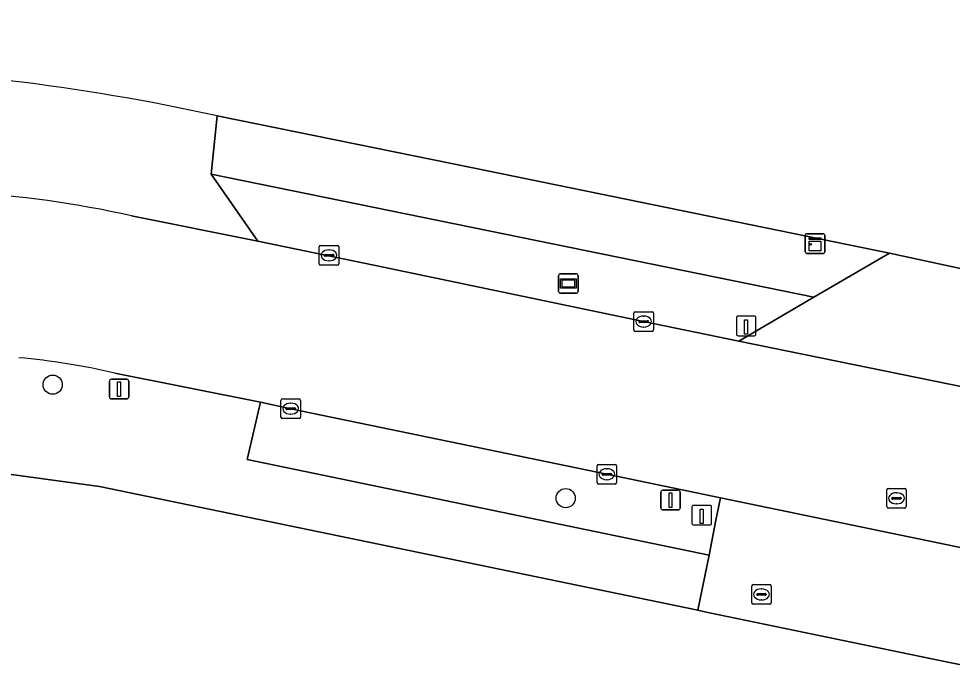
# Model space of a CAD drawing. Extents: x 157692 to 159674, y 381452 to 383291.
# Drawn here: x 157939.25 to 157986.88, y 382443.16 to 382476.86 of the extents above; entities that cross this region are included whole.
import ezdxf

# ---------------------------------------------------------------- set-up
doc = ezdxf.new("R2010")
doc.units = 0
for name, color, linetype in [('IMGEO_Berm_groen', 7, 'Continuous'), ('IMGEO_Boom', 7, 'Continuous'), ('IMGEO_Brandkraan', 7, 'Continuous'), ('IMGEO_Erf', 7, 'Continuous'), ('IMGEO_Hek', 7, 'Continuous'), ('IMGEO_Kast', 7, 'Continuous'), ('IMGEO_Kolk', 7, 'Continuous'), ('IMGEO_Lichtmast', 7, 'Continuous'), ('IMGEO_Paal', 7, 'Continuous'), ('IMGEO_Rijbaan_lokaal_gesloten', 7, 'Continuous'), ('IMGEO_Rioolput', 7, 'Continuous'), ('IMGEO_Voetpad_open', 7, 'Continuous'), ('IMGEO_Wegwijzer', 7, 'Continuous')]:
    doc.layers.add(name, color=color, linetype=linetype)

msp = doc.modelspace()

# ---------------------------------------------------------------- linework, layer by layer
at = {"layer": 'IMGEO_Berm_groen'}
for points in [[(157949.061, 382468.925), (157951.44, 382465.513), (157957.774, 382464.197), (157971.128, 382461.408), (157975.988, 382460.412), (157979.819, 382462.647)], [(157969.253, 382453.623), (157953.126, 382456.965), (157951.576, 382457.292), (157950.902, 382454.379), (157974.472, 382449.5), (157974.82, 382451.27), (157975.051, 382452.419)]]:
    msp.add_lwpolyline(points, close=True, dxfattribs=at)
at = {"layer": 'IMGEO_Boom'}
for centre in [(157940.983, 382458.19), (157967.154, 382452.403)]:
    msp.add_circle(centre, 0.489, dxfattribs=at)
at = {"layer": 'IMGEO_Brandkraan'}
for p, q in [((157976.642, 382447.065), (157976.642, 382447.917)), ((157976.717, 382447.991), (157977.569, 382447.991)), ((157977.643, 382447.917), (157977.643, 382447.065)), ((157976.901, 382447.485), (157976.901, 382447.497)), ((157977.339, 382447.448), (157976.941, 382447.448)), ((157976.944, 382447.534), (157977.342, 382447.534)), ((157977.13, 382447.771), (157977.155, 382447.771)), ((157977.385, 382447.497), (157977.385, 382447.485)), ((157977.569, 382446.991), (157976.717, 382446.991)), ((157977.153, 382447.211), (157977.128, 382447.211))]:
    msp.add_line(p, q, dxfattribs=at)
for points in [[(157976.642, 382447.065), (157976.642, 382447.917)], [(157976.717, 382447.991), (157977.569, 382447.991)], [(157977.643, 382447.917), (157977.643, 382447.065)], [(157977.569, 382446.991), (157976.717, 382446.991)]]:
    msp.add_lwpolyline(points, dxfattribs=at)
for centre, radius, start, end in [((157976.719, 382447.915), 0.0765, 91.552, 178.448), ((157976.719, 382447.915), 0.0765, 91.552, 178.448), ((157977.567, 382447.915), 0.0765, 1.552, 88.448), ((157977.567, 382447.915), 0.0765, 1.552, 88.448), ((157976.941, 382447.494), 0.0403, 85.8775, 175.7526), ((157976.938, 382447.484), 0.0366, 178.938, 274.7102), ((157977.342, 382447.491), 0.043, 264.8664, 352.4533), ((157977.346, 382447.496), 0.0386, 1.7309, 96.639), ((157976.719, 382447.067), 0.0765, 181.552, 268.448), ((157976.719, 382447.067), 0.0765, 181.552, 268.448), ((157977.567, 382447.067), 0.0765, 271.552, 358.448), ((157977.567, 382447.067), 0.0765, 271.552, 358.448)]:
    msp.add_arc(centre, radius, start, end, dxfattribs=at)
for centre, major_axis, ratio, start_param, end_param in [((157977.129, 382447.491), (-0.387, 0.002), 0.722429, 4.712389, 7.853982), ((157977.154, 382447.491), (-0.39, 0.002), 0.717154, 1.570796, 4.712389)]:
    msp.add_ellipse(centre, major_axis=major_axis, ratio=ratio, start_param=start_param, end_param=end_param, dxfattribs=at)
at = {"layer": 'IMGEO_Erf'}
for points in [[(157949.375, 382471.899), (157962.408, 382469.243), (157983.675, 382464.897), (157990.825, 382463.353), (158067.815, 382447.347), (158080.497, 382444.71), (158093.745, 382509.17), (158093.511, 382509.23), (158098.878, 382535.728), (158096.434, 382536.231), (158098.255, 382545.431)], [(158231.062, 382393.167), (158174.077, 382405.088), (158165.943, 382406.783), (158165.916, 382406.638), (158098.35, 382420.696), (158088.43, 382422.76), (158085.574, 382423.354), (158078.129, 382424.902), (158077.572, 382425.007), (158065.161, 382427.595), (158058.992, 382428.951), (158054.275, 382429.938), (158012.465, 382438.532), (158001.009, 382441.027), (158000.787, 382441.076), (157988.842, 382443.59), (157986.736, 382444.021), (157974.409, 382446.576), (157973.889, 382446.684), (157943.373, 382452.995), (157937.598, 382453.771), (157930.489, 382454.61)]]:
    msp.add_lwpolyline(points, dxfattribs=at)
msp.add_arc((157926.126, 382366.547), 107.886, 77.55556, 88.99051, dxfattribs=at)
at = {"layer": 'IMGEO_Hek'}
msp.add_lwpolyline([(157949.375, 382471.899), (157962.408, 382469.243)], dxfattribs=at)
msp.add_arc((157926.126, 382366.547), 107.886, 77.55556, 88.99051, dxfattribs=at)
at = {"layer": 'IMGEO_Kast'}
for p, q in [((157979.373, 382464.961), (157979.373, 382465.802)), ((157979.373, 382465.802), (157979.373, 382464.961)), ((157979.448, 382465.886), (157980.289, 382465.886)), ((157980.289, 382465.886), (157979.448, 382465.886)), ((157980.373, 382465.811), (157980.373, 382464.97)), ((157980.373, 382464.97), (157980.373, 382465.811)), ((157980.298, 382464.886), (157979.457, 382464.886)), ((157979.457, 382464.886), (157980.298, 382464.886))]:
    msp.add_line(p, q, dxfattribs=at)
for points in [[(157979.568, 382465.676), (157980.168, 382465.676), (157980.168, 382465.591), (157979.568, 382465.591), (157979.568, 382465.676)], [(157979.568, 382465.501), (157980.168, 382465.501), (157980.168, 382465.012), (157979.568, 382465.012), (157979.568, 382465.501)]]:
    msp.add_lwpolyline(points, dxfattribs=at)
msp.add_circle((157979.652, 382465.35), 0.0377, dxfattribs=at)
for centre, start, end in [((157979.451, 382465.808), 92.4484, 184.2845), ((157979.451, 382465.808), 92.4484, 184.2845), ((157980.295, 382465.808), 2.4484, 94.2845), ((157980.295, 382465.808), 2.4484, 94.2845), ((157979.451, 382464.964), 182.4484, 274.2845), ((157979.451, 382464.964), 182.4484, 274.2845), ((157980.295, 382464.964), 272.4484, 4.2845), ((157980.295, 382464.964), 272.4484, 4.2845)]:
    msp.add_arc(centre, 0.0779, start, end, dxfattribs=at)
at = {"layer": 'IMGEO_Kolk'}
for p, q in [((157954.578, 382464.36), (157954.578, 382465.212)), ((157954.653, 382465.286), (157955.505, 382465.286)), ((157955.066, 382465.066), (157955.091, 382465.066)), ((157955.579, 382465.212), (157955.579, 382464.36)), ((157954.837, 382464.78), (157954.837, 382464.792)), ((157955.275, 382464.743), (157954.877, 382464.743)), ((157954.88, 382464.829), (157955.278, 382464.829)), ((157955.089, 382464.506), (157955.064, 382464.506)), ((157955.321, 382464.792), (157955.321, 382464.78)), ((157955.505, 382464.286), (157954.653, 382464.286)), ((157970.631, 382460.983), (157970.631, 382461.835)), ((157970.706, 382461.909), (157971.558, 382461.909)), ((157971.119, 382461.689), (157971.144, 382461.689)), ((157971.632, 382461.835), (157971.632, 382460.983)), ((157970.89, 382461.403), (157970.89, 382461.415)), ((157971.328, 382461.366), (157970.93, 382461.366)), ((157970.933, 382461.452), (157971.331, 382461.452)), ((157971.374, 382461.415), (157971.374, 382461.403)), ((157971.558, 382460.909), (157970.706, 382460.909)), ((157971.142, 382461.129), (157971.117, 382461.129)), ((157952.625, 382456.538), (157952.625, 382457.39)), ((157952.7, 382457.464), (157953.552, 382457.464)), ((157953.626, 382457.39), (157953.626, 382456.538)), ((157952.884, 382456.958), (157952.884, 382456.97)), ((157953.322, 382456.921), (157952.924, 382456.921)), ((157952.927, 382457.007), (157953.325, 382457.007)), ((157953.113, 382457.244), (157953.138, 382457.244)), ((157953.368, 382456.97), (157953.368, 382456.958)), ((157953.552, 382456.464), (157952.7, 382456.464)), ((157953.136, 382456.684), (157953.111, 382456.684)), ((157968.752, 382453.196), (157968.752, 382454.048)), ((157968.827, 382454.122), (157969.679, 382454.122)), ((157969.753, 382454.048), (157969.753, 382453.196)), ((157969.011, 382453.616), (157969.011, 382453.628)), ((157969.449, 382453.579), (157969.051, 382453.579)), ((157969.054, 382453.665), (157969.452, 382453.665)), ((157969.24, 382453.902), (157969.265, 382453.902)), ((157969.495, 382453.628), (157969.495, 382453.616)), ((157969.679, 382453.122), (157968.827, 382453.122)), ((157969.263, 382453.342), (157969.238, 382453.342))]:
    msp.add_line(p, q, dxfattribs=at)
for points in [[(157954.578, 382464.36), (157954.578, 382465.212)], [(157954.653, 382465.286), (157955.505, 382465.286)], [(157955.579, 382465.212), (157955.579, 382464.36)], [(157955.505, 382464.286), (157954.653, 382464.286)], [(157970.631, 382460.983), (157970.631, 382461.835)], [(157970.706, 382461.909), (157971.558, 382461.909)], [(157971.632, 382461.835), (157971.632, 382460.983)], [(157971.558, 382460.909), (157970.706, 382460.909)], [(157952.625, 382456.538), (157952.625, 382457.39)], [(157952.7, 382457.464), (157953.552, 382457.464)], [(157953.626, 382457.39), (157953.626, 382456.538)], [(157953.552, 382456.464), (157952.7, 382456.464)], [(157968.752, 382453.196), (157968.752, 382454.048)], [(157968.827, 382454.122), (157969.679, 382454.122)], [(157969.753, 382454.048), (157969.753, 382453.196)], [(157969.679, 382453.122), (157968.827, 382453.122)]]:
    msp.add_lwpolyline(points, dxfattribs=at)
for centre, radius, start, end in [((157954.655, 382465.21), 0.0765, 91.552, 178.448), ((157954.655, 382465.21), 0.0765, 91.552, 178.448), ((157955.503, 382465.21), 0.0765, 1.552, 88.448), ((157955.503, 382465.21), 0.0765, 1.552, 88.448), ((157954.877, 382464.789), 0.0403, 85.8775, 175.7526), ((157954.874, 382464.779), 0.0366, 178.938, 274.7102), ((157955.278, 382464.786), 0.043, 264.8664, 352.4533), ((157955.282, 382464.791), 0.0386, 1.7309, 96.639), ((157954.655, 382464.362), 0.0765, 181.552, 268.448), ((157954.655, 382464.362), 0.0765, 181.552, 268.448), ((157955.503, 382464.362), 0.0765, 271.552, 358.448), ((157955.503, 382464.362), 0.0765, 271.552, 358.448), ((157970.708, 382461.833), 0.0765, 91.552, 178.448), ((157970.708, 382461.833), 0.0765, 91.552, 178.448), ((157971.556, 382461.833), 0.0765, 1.552, 88.448), ((157971.556, 382461.833), 0.0765, 1.552, 88.448), ((157970.93, 382461.412), 0.0403, 85.8775, 175.7526), ((157970.927, 382461.402), 0.0366, 178.938, 274.7102), ((157971.331, 382461.409), 0.043, 264.8664, 352.4533), ((157971.335, 382461.414), 0.0386, 1.7309, 96.639), ((157970.708, 382460.985), 0.0765, 181.552, 268.448), ((157970.708, 382460.985), 0.0765, 181.552, 268.448), ((157971.556, 382460.985), 0.0765, 271.552, 358.448), ((157971.556, 382460.985), 0.0765, 271.552, 358.448), ((157952.702, 382457.388), 0.0765, 91.552, 178.448), ((157952.702, 382457.388), 0.0765, 91.552, 178.448), ((157953.55, 382457.388), 0.0765, 1.552, 88.448), ((157953.55, 382457.388), 0.0765, 1.552, 88.448), ((157952.924, 382456.967), 0.0403, 85.8775, 175.7526), ((157952.921, 382456.957), 0.0366, 178.938, 274.7102), ((157953.325, 382456.964), 0.043, 264.8664, 352.4533), ((157953.329, 382456.969), 0.0386, 1.7309, 96.639), ((157952.702, 382456.54), 0.0765, 181.552, 268.448), ((157952.702, 382456.54), 0.0765, 181.552, 268.448), ((157953.55, 382456.54), 0.0765, 271.552, 358.448), ((157953.55, 382456.54), 0.0765, 271.552, 358.448), ((157968.829, 382454.046), 0.0765, 91.552, 178.448), ((157968.829, 382454.046), 0.0765, 91.552, 178.448), ((157969.677, 382454.046), 0.0765, 1.552, 88.448), ((157969.677, 382454.046), 0.0765, 1.552, 88.448), ((157969.051, 382453.625), 0.0403, 85.8775, 175.7526), ((157969.048, 382453.615), 0.0366, 178.938, 274.7102), ((157969.452, 382453.622), 0.043, 264.8664, 352.4533), ((157969.456, 382453.627), 0.0386, 1.7309, 96.639), ((157968.829, 382453.198), 0.0765, 181.552, 268.448), ((157968.829, 382453.198), 0.0765, 181.552, 268.448), ((157969.677, 382453.198), 0.0765, 271.552, 358.448), ((157969.677, 382453.198), 0.0765, 271.552, 358.448)]:
    msp.add_arc(centre, radius, start, end, dxfattribs=at)
for centre, major_axis, ratio, start_param, end_param in [((157955.065, 382464.786), (-0.387, 0.002), 0.722429, 4.712389, 7.853982), ((157955.09, 382464.786), (-0.39, 0.002), 0.717154, 1.570796, 4.712389), ((157971.118, 382461.409), (-0.387, 0.002), 0.722429, 4.712389, 7.853982), ((157971.143, 382461.409), (-0.39, 0.002), 0.717154, 1.570796, 4.712389), ((157953.112, 382456.964), (-0.387, 0.002), 0.722429, 4.712389, 7.853982), ((157953.137, 382456.964), (-0.39, 0.002), 0.717154, 1.570796, 4.712389), ((157969.239, 382453.622), (-0.387, 0.002), 0.722429, 4.712389, 7.853982), ((157969.264, 382453.622), (-0.39, 0.002), 0.717154, 1.570796, 4.712389)]:
    msp.add_ellipse(centre, major_axis=major_axis, ratio=ratio, start_param=start_param, end_param=end_param, dxfattribs=at)
at = {"layer": 'IMGEO_Lichtmast'}
for p, q in [((157943.876, 382457.565), (157943.876, 382458.365)), ((157943.876, 382458.365), (157943.876, 382457.565)), ((157943.976, 382458.465), (157944.766, 382458.465)), ((157944.766, 382458.465), (157943.976, 382458.465)), ((157944.866, 382458.365), (157944.866, 382457.565)), ((157944.866, 382457.565), (157944.866, 382458.365)), ((157944.766, 382457.465), (157943.976, 382457.465)), ((157943.976, 382457.465), (157944.766, 382457.465)), ((157972.006, 382451.905), (157972.006, 382452.705)), ((157972.006, 382452.705), (157972.006, 382451.905)), ((157972.106, 382452.805), (157972.896, 382452.805)), ((157972.896, 382452.805), (157972.106, 382452.805)), ((157972.996, 382452.705), (157972.996, 382451.905)), ((157972.996, 382451.905), (157972.996, 382452.705)), ((157972.896, 382451.805), (157972.106, 382451.805)), ((157972.106, 382451.805), (157972.896, 382451.805))]:
    msp.add_line(p, q, dxfattribs=at)
for points in [[(157944.296, 382458.34), (157944.446, 382458.34), (157944.446, 382457.59), (157944.296, 382457.59), (157944.296, 382458.34)], [(157972.426, 382452.68), (157972.576, 382452.68), (157972.576, 382451.93), (157972.426, 382451.93), (157972.426, 382452.68)]]:
    msp.add_lwpolyline(points, dxfattribs=at)
for centre, start, end in [((157943.976, 382458.365), 90, 180), ((157943.976, 382458.365), 90, 180), ((157944.766, 382458.365), 0, 90), ((157944.766, 382458.365), 360, 90), ((157943.976, 382457.565), 180, 270), ((157943.976, 382457.565), 180, 270), ((157944.766, 382457.565), 270, 0), ((157944.766, 382457.565), 270, 0), ((157972.106, 382452.705), 90, 180), ((157972.106, 382452.705), 90, 180), ((157972.896, 382452.705), 0, 90), ((157972.896, 382452.705), 360, 90), ((157972.106, 382451.905), 180, 270), ((157972.106, 382451.905), 180, 270), ((157972.896, 382451.905), 270, 0), ((157972.896, 382451.905), 270, 0)]:
    msp.add_arc(centre, 0.1, start, end, dxfattribs=at)
at = {"layer": 'IMGEO_Paal'}
for p, q in [((157976.777, 382461.686), (157975.936, 382461.686)), ((157976.777, 382461.686), (157975.936, 382461.686)), ((157975.861, 382461.602), (157975.861, 382460.761)), ((157975.861, 382461.602), (157975.861, 382460.761)), ((157976.861, 382460.77), (157976.861, 382461.611)), ((157976.861, 382460.77), (157976.861, 382461.611)), ((157975.945, 382460.686), (157976.786, 382460.686)), ((157975.945, 382460.686), (157976.786, 382460.686)), ((157973.596, 382451.95), (157973.596, 382451.109)), ((157973.596, 382451.95), (157973.596, 382451.109)), ((157974.512, 382452.034), (157973.671, 382452.034)), ((157974.512, 382452.034), (157973.671, 382452.034)), ((157974.596, 382451.118), (157974.596, 382451.959)), ((157974.596, 382451.118), (157974.596, 382451.959)), ((157973.68, 382451.034), (157974.521, 382451.034)), ((157973.68, 382451.034), (157974.521, 382451.034))]:
    msp.add_line(p, q, dxfattribs=at)
for points in [[(157976.276, 382461.499), (157976.436, 382461.499), (157976.436, 382460.766), (157976.276, 382460.766), (157976.276, 382461.499)], [(157974.011, 382451.847), (157974.171, 382451.847), (157974.171, 382451.114), (157974.011, 382451.114), (157974.011, 382451.847)]]:
    msp.add_lwpolyline(points, dxfattribs=at)
for centre, start, end in [((157975.939, 382461.608), 92.4484, 184.2845), ((157975.939, 382461.608), 92.4484, 184.2845), ((157976.783, 382461.608), 2.4484, 94.2845), ((157976.783, 382461.608), 2.4484, 94.2845), ((157975.939, 382460.764), 182.4484, 274.2845), ((157975.939, 382460.764), 182.4484, 274.2845), ((157976.783, 382460.764), 272.4484, 4.2845), ((157976.783, 382460.764), 272.4484, 4.2845), ((157973.674, 382451.956), 92.4484, 184.2845), ((157973.674, 382451.956), 92.4484, 184.2845), ((157974.518, 382451.956), 2.4484, 94.2845), ((157974.518, 382451.956), 2.4484, 94.2845), ((157973.674, 382451.112), 182.4484, 274.2845), ((157973.674, 382451.112), 182.4484, 274.2845), ((157974.518, 382451.112), 272.4484, 4.2845), ((157974.518, 382451.112), 272.4484, 4.2845)]:
    msp.add_arc(centre, 0.0779, start, end, dxfattribs=at)
at = {"layer": 'IMGEO_Rijbaan_lokaal_gesloten'}
for points in [[(157957.774, 382464.197), (157951.44, 382465.513), (157945.003, 382466.799)], [(158188.404, 382416.218), (158182.629, 382417.427), (158167.826, 382420.525), (158166.796, 382420.742), (158162.268, 382421.698), (158155.879, 382423.054), (158137.035, 382426.98), (158133.353, 382427.729), (158124.432, 382429.574), (158086.979, 382437.368), (158078.181, 382439.179), (158066.043, 382441.715), (158054.243, 382444.18), (158033.234, 382448.567), (158010.234, 382453.338), (158000, 382455.463), (157995.629, 382456.37), (157989.227, 382457.699), (157975.988, 382460.412), (157971.128, 382461.408), (157957.774, 382464.197)], [(157944.15, 382458.782), (157951.576, 382457.292), (157953.126, 382456.965), (157969.253, 382453.623), (157975.051, 382452.419), (157989.992, 382449.317), (157991.164, 382449.068), (158000, 382447.247), (158001.425, 382446.953), (158008.372, 382445.522), (158013.738, 382444.405), (158031.371, 382440.735), (158052.374, 382436.406), (158055.085, 382435.83), (158060.955, 382434.611), (158066.396, 382433.485), (158078.842, 382430.882), (158089.662, 382428.607), (158090.821, 382428.363), (158099.601, 382426.522), (158101.289, 382426.178), (158151.613, 382415.722)]]:
    msp.add_lwpolyline(points, dxfattribs=at)
for centre, radius, start, end in [((157933.551, 382415.922), 52.15, 77.3146, 96.4584), ((157936.184, 382424.461), 35.234, 76.9323, 85.012)]:
    msp.add_arc(centre, radius, start, end, dxfattribs=at)
at = {"layer": 'IMGEO_Rioolput'}
for p, q in [((157983.529, 382451.968), (157983.529, 382452.82)), ((157983.604, 382452.894), (157984.456, 382452.894)), ((157984.017, 382452.674), (157984.042, 382452.674)), ((157984.53, 382452.82), (157984.53, 382451.968)), ((157983.788, 382452.388), (157983.788, 382452.4)), ((157984.226, 382452.351), (157983.828, 382452.351)), ((157983.831, 382452.437), (157984.229, 382452.437)), ((157984.04, 382452.114), (157984.015, 382452.114)), ((157984.272, 382452.4), (157984.272, 382452.388)), ((157984.456, 382451.894), (157983.604, 382451.894))]:
    msp.add_line(p, q, dxfattribs=at)
for points in [[(157983.529, 382451.968), (157983.529, 382452.82)], [(157983.604, 382452.894), (157984.456, 382452.894)], [(157984.53, 382452.82), (157984.53, 382451.968)], [(157984.456, 382451.894), (157983.604, 382451.894)]]:
    msp.add_lwpolyline(points, dxfattribs=at)
for centre, radius, start, end in [((157983.606, 382452.818), 0.0765, 91.552, 178.448), ((157983.606, 382452.818), 0.0765, 91.552, 178.448), ((157984.454, 382452.818), 0.0765, 1.552, 88.448), ((157984.454, 382452.818), 0.0765, 1.552, 88.448), ((157983.828, 382452.397), 0.0403, 85.8775, 175.7526), ((157983.825, 382452.387), 0.0366, 178.938, 274.7102), ((157984.229, 382452.394), 0.043, 264.8664, 352.4533), ((157984.233, 382452.399), 0.0386, 1.7309, 96.639), ((157983.606, 382451.97), 0.0765, 181.552, 268.448), ((157983.606, 382451.97), 0.0765, 181.552, 268.448), ((157984.454, 382451.97), 0.0765, 271.552, 358.448), ((157984.454, 382451.97), 0.0765, 271.552, 358.448)]:
    msp.add_arc(centre, radius, start, end, dxfattribs=at)
for centre, major_axis, ratio, start_param, end_param in [((157984.016, 382452.394), (-0.387, 0.002), 0.722429, 4.712389, 7.853982), ((157984.041, 382452.394), (-0.39, 0.002), 0.717154, 1.570796, 4.712389)]:
    msp.add_ellipse(centre, major_axis=major_axis, ratio=ratio, start_param=start_param, end_param=end_param, dxfattribs=at)
at = {"layer": 'IMGEO_Voetpad_open'}
for points in [[(157945.003, 382466.799), (157951.44, 382465.513), (157949.061, 382468.925), (157949.375, 382471.899)], [(157930.489, 382454.61), (157937.598, 382453.771), (157943.373, 382452.995), (157973.889, 382446.684), (157974.472, 382449.5), (157950.902, 382454.379), (157951.576, 382457.292), (157944.15, 382458.782)]]:
    msp.add_lwpolyline(points, dxfattribs=at)
for points in [[(157949.375, 382471.899), (157949.061, 382468.925), (157979.819, 382462.647), (157983.675, 382464.897), (157962.408, 382469.243)], [(157983.675, 382464.897), (157979.819, 382462.647), (157975.988, 382460.412), (157989.227, 382457.699), (157995.629, 382456.37), (157993.222, 382459.868), (157990.825, 382463.353)], [(157989.992, 382449.317), (157975.051, 382452.419), (157974.82, 382451.27), (157974.472, 382449.5), (157973.889, 382446.684), (157974.409, 382446.576), (157986.736, 382444.021), (157988.842, 382443.59), (157989.435, 382446.534)]]:
    msp.add_lwpolyline(points, close=True, dxfattribs=at)
for centre, radius, start, end in [((157926.126, 382366.547), 107.886, 77.55556, 88.99051), ((157933.551, 382415.922), 52.15, 77.3146, 96.4584), ((157936.184, 382424.461), 35.234, 76.9323, 85.012)]:
    msp.add_arc(centre, radius, start, end, dxfattribs=at)
at = {"layer": 'IMGEO_Wegwijzer'}
for p, q in [((157966.795, 382462.948), (157966.795, 382463.748)), ((157966.795, 382463.748), (157966.795, 382462.948)), ((157966.895, 382463.848), (157967.685, 382463.848)), ((157967.685, 382463.848), (157966.895, 382463.848)), ((157967.785, 382463.748), (157967.785, 382462.948)), ((157967.785, 382462.948), (157967.785, 382463.748)), ((157967.685, 382462.848), (157966.895, 382462.848)), ((157966.895, 382462.848), (157967.685, 382462.848))]:
    msp.add_line(p, q, dxfattribs=at)
for points in [[(157966.896, 382463.58), (157967.684, 382463.58), (157967.684, 382463.116), (157966.896, 382463.116), (157966.896, 382463.58)], [(157966.961, 382463.515), (157966.961, 382463.181), (157967.619, 382463.181), (157967.619, 382463.515), (157966.961, 382463.515)]]:
    msp.add_lwpolyline(points, dxfattribs=at)
for centre, start, end in [((157966.895, 382463.748), 90, 180), ((157966.895, 382463.748), 90, 180), ((157967.685, 382463.748), 0, 90), ((157967.685, 382463.748), 360, 90), ((157966.895, 382462.948), 180, 270), ((157966.895, 382462.948), 180, 270), ((157967.685, 382462.948), 270, 0), ((157967.685, 382462.948), 270, 0)]:
    msp.add_arc(centre, 0.1, start, end, dxfattribs=at)

doc.saveas('drawing.dxf')
